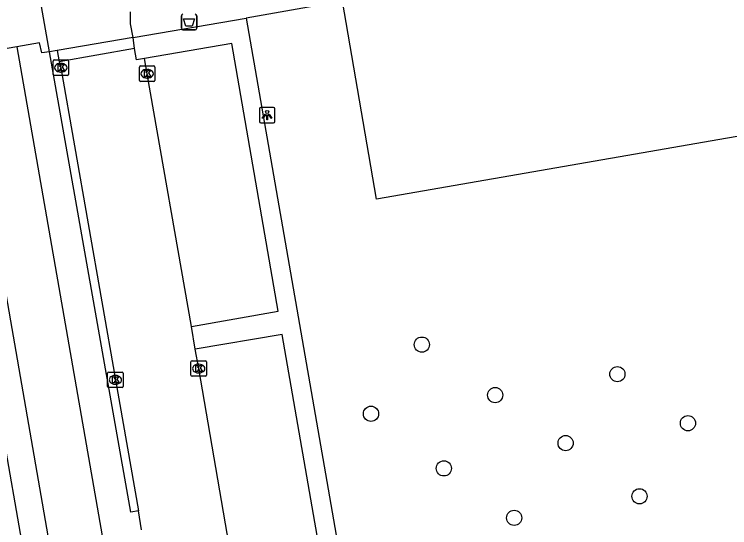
# Model space of a CAD drawing. Extents: x 162880 to 165536, y 384011 to 385179.
# Drawn here: x 164312.96 to 164358.97, y 384908.22 to 384941.23 of the extents above; entities that cross this region are included whole.
import ezdxf

# ---------------------------------------------------------------- set-up
doc = ezdxf.new("R2010")
doc.units = 0
for name, color, linetype in [('IMGEO_Afvalbak', 7, 'Continuous'), ('IMGEO_Boom', 7, 'Continuous'), ('IMGEO_Haag', 7, 'Continuous'), ('IMGEO_Kolk', 7, 'Continuous'), ('IMGEO_Lichtpunt', 7, 'Continuous'), ('IMGEO_Pand', 7, 'Continuous'), ('IMGEO_Parkeervlak_open', 7, 'Continuous'), ('IMGEO_Rijbaan_lokaal_open', 7, 'Continuous'), ('IMGEO_Voetpad_open', 7, 'Continuous')]:
    doc.layers.add(name, color=color, linetype=linetype)

msp = doc.modelspace()

# ---------------------------------------------------------------- linework, layer by layer
at = {"layer": 'IMGEO_Afvalbak'}
for p, q in [((164323.709, 384940.334), (164323.709, 384941.134)), ((164323.709, 384941.134), (164323.709, 384940.334)), ((164324.699, 384941.134), (164324.699, 384940.334)), ((164324.699, 384940.334), (164324.699, 384941.134)), ((164324.599, 384940.234), (164323.809, 384940.234)), ((164323.809, 384940.234), (164324.599, 384940.234))]:
    msp.add_line(p, q, dxfattribs=at)
msp.add_lwpolyline([(164323.852, 384940.948), (164324.556, 384940.948), (164324.407, 384940.478), (164324.001, 384940.478), (164323.852, 384940.948)], dxfattribs=at)
for centre, start, end in [((164323.809, 384941.134), 90, 180), ((164323.809, 384941.134), 90, 180), ((164324.599, 384941.134), 0, 90), ((164324.599, 384941.134), 360, 90), ((164323.809, 384940.334), 180, 270), ((164323.809, 384940.334), 180, 270), ((164324.599, 384940.334), 270, 0), ((164324.599, 384940.334), 270, 0)]:
    msp.add_arc(centre, 0.1, start, end, dxfattribs=at)
at = {"layer": 'IMGEO_Boom'}
for centre in [(164339.176, 384919.992), (164351.75, 384918.095), (164343.889, 384916.748), (164335.904, 384915.545), (164356.288, 384914.936), (164348.421, 384913.661), (164340.591, 384912.035), (164353.172, 384910.237), (164345.112, 384908.851)]:
    msp.add_circle(centre, 0.489, dxfattribs=at)
at = {"layer": 'IMGEO_Haag'}
msp.add_lwpolyline([(164327.87, 384940.992), (164334.997, 384900.103), (164327.736, 384898.783)], dxfattribs=at)
at = {"layer": 'IMGEO_Kolk'}
for p, q in [((164315.456, 384937.371), (164315.456, 384938.223)), ((164315.531, 384938.297), (164316.383, 384938.297)), ((164316.457, 384938.223), (164316.457, 384937.371)), ((164315.944, 384938.077), (164315.969, 384938.077)), ((164321.007, 384936.985), (164321.007, 384937.837)), ((164321.082, 384937.911), (164321.934, 384937.911)), ((164322.008, 384937.837), (164322.008, 384936.985)), ((164316.383, 384937.297), (164315.531, 384937.297)), ((164315.967, 384937.517), (164315.942, 384937.517)), ((164321.495, 384937.691), (164321.52, 384937.691)), ((164321.934, 384936.911), (164321.082, 384936.911)), ((164321.518, 384937.131), (164321.493, 384937.131)), ((164324.326, 384918.029), (164324.326, 384918.881)), ((164324.401, 384918.955), (164325.253, 384918.955)), ((164325.327, 384918.881), (164325.327, 384918.029)), ((164324.814, 384918.735), (164324.839, 384918.735)), ((164318.964, 384917.303), (164318.964, 384918.155)), ((164319.039, 384918.229), (164319.891, 384918.229)), ((164319.452, 384918.009), (164319.477, 384918.009)), ((164319.965, 384918.155), (164319.965, 384917.303)), ((164325.253, 384917.955), (164324.401, 384917.955)), ((164324.837, 384918.175), (164324.812, 384918.175)), ((164319.891, 384917.229), (164319.039, 384917.229)), ((164319.475, 384917.449), (164319.45, 384917.449))]:
    msp.add_line(p, q, dxfattribs=at)
for points in [[(164315.456, 384937.371), (164315.456, 384938.223)], [(164315.531, 384938.297), (164316.383, 384938.297)], [(164316.457, 384938.223), (164316.457, 384937.371)], [(164315.777, 384937.997), (164315.9, 384937.997), (164315.9, 384937.846), (164316.03, 384937.997), (164316.194, 384937.997), (164316.048, 384937.846), (164316.201, 384937.597), (164316.049, 384937.597), (164315.964, 384937.761), (164315.9, 384937.694), (164315.9, 384937.597), (164315.777, 384937.597), (164315.777, 384937.997)], [(164321.007, 384936.985), (164321.007, 384937.837)], [(164321.082, 384937.911), (164321.934, 384937.911)], [(164322.008, 384937.837), (164322.008, 384936.985)], [(164316.383, 384937.297), (164315.531, 384937.297)], [(164321.328, 384937.611), (164321.451, 384937.611), (164321.451, 384937.46), (164321.581, 384937.611), (164321.745, 384937.611), (164321.599, 384937.46), (164321.752, 384937.211), (164321.6, 384937.211), (164321.515, 384937.375), (164321.451, 384937.308), (164321.451, 384937.211), (164321.328, 384937.211), (164321.328, 384937.611)], [(164321.934, 384936.911), (164321.082, 384936.911)], [(164324.326, 384918.029), (164324.326, 384918.881)], [(164324.401, 384918.955), (164325.253, 384918.955)], [(164325.327, 384918.881), (164325.327, 384918.029)], [(164324.647, 384918.655), (164324.77, 384918.655), (164324.77, 384918.504), (164324.9, 384918.655), (164325.064, 384918.655), (164324.918, 384918.504), (164325.071, 384918.255), (164324.919, 384918.255), (164324.834, 384918.419), (164324.77, 384918.352), (164324.77, 384918.255), (164324.647, 384918.255), (164324.647, 384918.655)], [(164318.964, 384917.303), (164318.964, 384918.155)], [(164319.039, 384918.229), (164319.891, 384918.229)], [(164319.285, 384917.929), (164319.408, 384917.929), (164319.408, 384917.778), (164319.538, 384917.929), (164319.702, 384917.929), (164319.556, 384917.778), (164319.709, 384917.529), (164319.557, 384917.529), (164319.472, 384917.693), (164319.408, 384917.626), (164319.408, 384917.529), (164319.285, 384917.529), (164319.285, 384917.929)], [(164319.965, 384918.155), (164319.965, 384917.303)], [(164325.253, 384917.955), (164324.401, 384917.955)], [(164319.891, 384917.229), (164319.039, 384917.229)]]:
    msp.add_lwpolyline(points, dxfattribs=at)
for centre, start, end in [((164315.533, 384938.221), 91.552, 178.448), ((164315.533, 384938.221), 91.552, 178.448), ((164316.381, 384938.221), 1.552, 88.448), ((164316.381, 384938.221), 1.552, 88.448), ((164321.084, 384937.835), 91.552, 178.448), ((164321.084, 384937.835), 91.552, 178.448), ((164321.932, 384937.835), 1.552, 88.448), ((164321.932, 384937.835), 1.552, 88.448), ((164315.533, 384937.373), 181.552, 268.448), ((164315.533, 384937.373), 181.552, 268.448), ((164316.381, 384937.373), 271.552, 358.448), ((164316.381, 384937.373), 271.552, 358.448), ((164321.084, 384936.987), 181.552, 268.448), ((164321.084, 384936.987), 181.552, 268.448), ((164321.932, 384936.987), 271.552, 358.448), ((164321.932, 384936.987), 271.552, 358.448), ((164324.403, 384918.879), 91.552, 178.448), ((164324.403, 384918.879), 91.552, 178.448), ((164325.251, 384918.879), 1.552, 88.448), ((164325.251, 384918.879), 1.552, 88.448), ((164319.041, 384918.153), 91.552, 178.448), ((164319.041, 384918.153), 91.552, 178.448), ((164319.889, 384918.153), 1.552, 88.448), ((164319.889, 384918.153), 1.552, 88.448), ((164324.403, 384918.031), 181.552, 268.448), ((164324.403, 384918.031), 181.552, 268.448), ((164325.251, 384918.031), 271.552, 358.448), ((164325.251, 384918.031), 271.552, 358.448), ((164319.041, 384917.305), 181.552, 268.448), ((164319.041, 384917.305), 181.552, 268.448), ((164319.889, 384917.305), 271.552, 358.448), ((164319.889, 384917.305), 271.552, 358.448)]:
    msp.add_arc(centre, 0.0765, start, end, dxfattribs=at)
for centre, major_axis, ratio, start_param, end_param in [((164315.943, 384937.797), (-0.387, 0.002), 0.722429, 4.712389, 7.853982), ((164315.968, 384937.797), (-0.39, 0.002), 0.717154, 1.570796, 4.712389), ((164321.494, 384937.411), (-0.387, 0.002), 0.722429, 4.712389, 7.853982), ((164321.519, 384937.411), (-0.39, 0.002), 0.717154, 1.570796, 4.712389), ((164324.813, 384918.455), (-0.387, 0.002), 0.722429, 4.712389, 7.853982), ((164324.838, 384918.455), (-0.39, 0.002), 0.717154, 1.570796, 4.712389), ((164319.451, 384917.729), (-0.387, 0.002), 0.722429, 4.712389, 7.853982), ((164319.476, 384917.729), (-0.39, 0.002), 0.717154, 1.570796, 4.712389)]:
    msp.add_ellipse(centre, major_axis=major_axis, ratio=ratio, start_param=start_param, end_param=end_param, dxfattribs=at)
at = {"layer": 'IMGEO_Lichtpunt'}
for p, q in [((164328.726, 384935.155), (164328.726, 384934.348)), ((164328.726, 384935.155), (164328.726, 384934.348)), ((164329.628, 384935.25), (164328.82, 384935.25)), ((164329.628, 384935.25), (164328.82, 384935.25)), ((164329.722, 384934.348), (164329.722, 384935.155)), ((164329.722, 384934.348), (164329.722, 384935.155)), ((164328.82, 384934.254), (164329.628, 384934.254)), ((164328.82, 384934.254), (164329.628, 384934.254))]:
    msp.add_line(p, q, dxfattribs=at)
for points in [[(164329.1, 384934.819), (164329.139, 384934.791), (164328.951, 384934.529), (164328.913, 384934.556), (164329.1, 384934.819)], [(164329.202, 384934.771), (164329.249, 384934.771), (164329.249, 384934.449), (164329.202, 384934.449), (164329.202, 384934.771)], [(164329.312, 384934.791), (164329.35, 384934.818), (164329.537, 384934.556), (164329.498, 384934.528), (164329.312, 384934.791)]]:
    msp.add_lwpolyline(points, dxfattribs=at)
msp.add_circle((164329.225, 384934.953), 0.0994, dxfattribs=at)
for centre, start, end in [((164328.82, 384935.155), 90, 180), ((164328.82, 384935.155), 90, 180), ((164329.628, 384935.155), 0, 90), ((164329.628, 384935.155), 0, 90), ((164328.82, 384934.348), 180, 270), ((164328.82, 384934.348), 180, 270), ((164329.628, 384934.348), 270, 0), ((164329.628, 384934.348), 270, 360)]:
    msp.add_arc(centre, 0.0946, start, end, dxfattribs=at)
at = {"layer": 'IMGEO_Pand'}
for points in [[(164409.059, 384953.421), (164411.011, 384942.36), (164336.268, 384929.356), (164334.073, 384942.077)], [(164317.656, 384883.192), (164308.056, 384938.285)]]:
    msp.add_lwpolyline(points, dxfattribs=at)
at = {"layer": 'IMGEO_Parkeervlak_open'}
for points in [[(164324.357, 384921.16), (164329.937, 384922.139), (164326.955, 384939.363), (164321.331, 384938.385)], [(164328.006, 384899.985), (164333.63, 384900.951), (164330.199, 384920.653), (164324.601, 384919.694)]]:
    msp.add_lwpolyline(points, dxfattribs=at)
at = {"layer": 'IMGEO_Rijbaan_lokaal_open'}
for points in [[(164315.227, 384938.826), (164313.275, 384949.894)], [(164320.602, 384939.733), (164320.431, 384940.627), (164320.431, 384941.403)], [(164320.602, 384939.733), (164315.719, 384938.912)], [(164320.693, 384939.031), (164320.602, 384939.733)], [(164315.719, 384938.912), (164315.227, 384938.826)], [(164315.719, 384938.912), (164315.856, 384938.187)], [(164320.693, 384939.031), (164315.856, 384938.187)], [(164321.331, 384938.385), (164320.833, 384938.309), (164320.693, 384939.031)], [(164315.856, 384938.187), (164315.956, 384937.797), (164319.463, 384917.728), (164320.941, 384909.299)], [(164324.357, 384921.16), (164321.51, 384937.411), (164321.331, 384938.385)], [(164324.601, 384919.694), (164324.357, 384921.16)], [(164328.006, 384899.985), (164324.829, 384918.455), (164324.601, 384919.694)], [(164321.141, 384908.078), (164320.941, 384909.299)]]:
    msp.add_lwpolyline(points, dxfattribs=at)
at = {"layer": 'IMGEO_Voetpad_open'}
for points in [[(164334.073, 384942.077), (164327.87, 384940.992)], [(164320.602, 384939.733), (164327.87, 384940.992)], [(164313.128, 384939.147), (164309.731, 384938.57)], [(164315.227, 384938.826), (164314.729, 384938.746), (164314.586, 384939.406), (164313.128, 384939.147)], [(164313.128, 384939.147), (164322.75, 384883.999)], [(164320.941, 384909.299), (164320.449, 384909.213), (164315.227, 384938.826)], [(164309.731, 384938.57), (164319.33, 384883.488)]]:
    msp.add_lwpolyline(points, dxfattribs=at)

doc.saveas('drawing.dxf')
